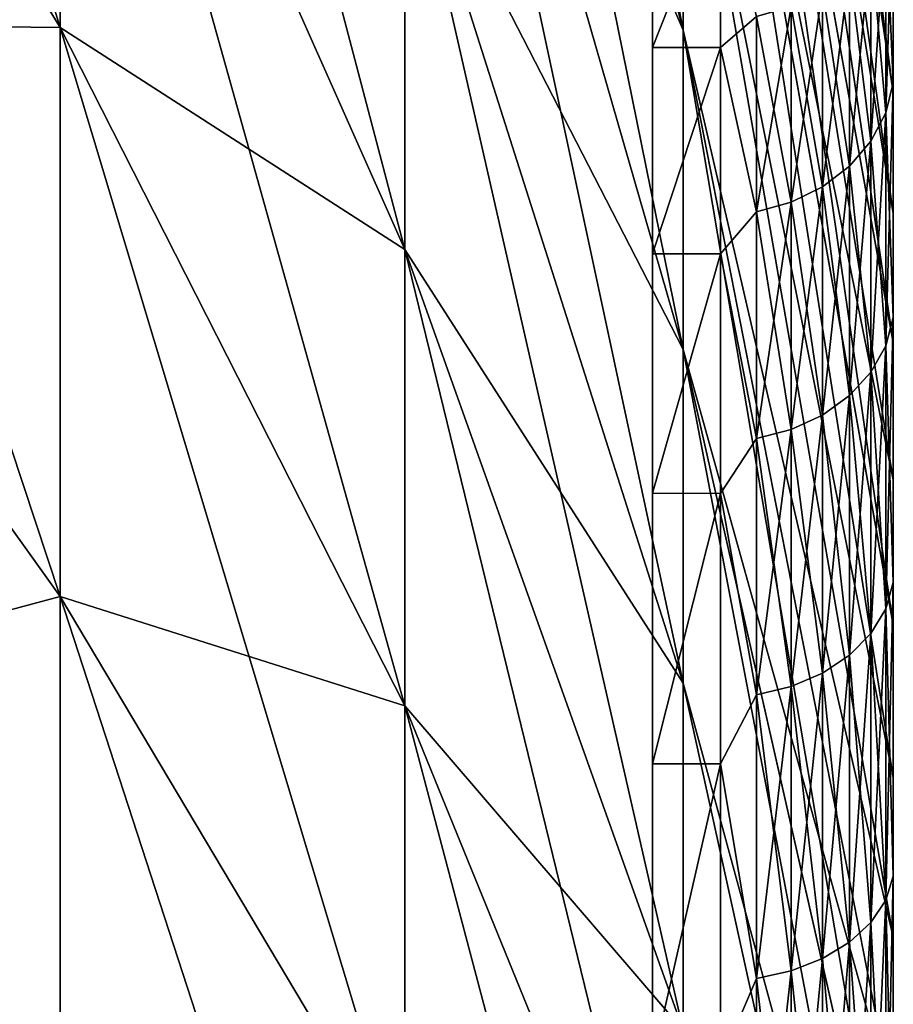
# Model space of a CAD drawing. Header units: metres. Extents: x -61 to 49, y -32 to 32.
# Tile 314 of 343: x 47.62 to 48.63, y 3.34 to 4.48. Entities that reach past the tile are written whole.
import ezdxf

# ---------------------------------------------------------------- set-up
doc = ezdxf.new("R2010")
doc.units = ezdxf.units.M
doc.layers.add('solid_K_27_40_10_000Y34', color=7, linetype='CONTINUOUS')

msp = doc.modelspace()

# ---------------------------------------------------------------- linework, layer by layer
at = {"layer": 'solid_K_27_40_10_000Y34'}
for points in [[(48.626678, 4.392107, -2.822592), (48.384747, 6.000375, -3.905811), (48.384747, 6.238293, -3.513341)], [(48.626678, 4.521437, -2.610408), (48.626678, 4.392107, -2.822592), (48.384747, 6.238293, -3.513341)], [(48.064034, 6.121174, -6.740093), (48.384747, 4.813405, -5.300094), (48.384747, 4.463937, -5.5976)], [(48.064034, 5.676759, -7.11843), (48.064034, 6.121174, -6.740093), (48.384747, 4.463937, -5.5976)], [(48.626678, 4.252827, -3.028381), (48.384747, 5.7378, -4.282232), (48.384747, 6.000375, -3.905811)], [(48.626678, 4.392107, -2.822592), (48.626678, 4.252827, -3.028381), (48.384747, 6.000375, -3.905811)], [(48.626678, 4.25279, 3.028432), (48.384747, 6.000375, 3.905811), (48.384747, 5.7378, 4.282232)], [(48.626678, 4.392071, 2.822647), (48.626678, 4.521403, 2.610468), (48.384747, 6.000375, 3.905811)], [(48.626678, 4.25279, 3.028432), (48.626678, 4.392071, 2.822647), (48.384747, 6.000375, 3.905811)], [(47.193928, 5.989767, -11.481262), (47.666889, 5.104514, -9.784398), (47.666889, 4.467138, -10.091342)], [(47.193928, 5.241854, -11.841438), (47.193928, 5.989767, -11.481262), (47.666889, 4.467138, -10.091342)], [(48.626678, 4.103914, -3.227308), (48.384747, 5.451648, -4.641056), (48.384747, 5.7378, -4.282232)], [(48.626678, 4.252827, -3.028381), (48.626678, 4.103914, -3.227308), (48.384747, 5.7378, -4.282232)], [(48.626678, 4.103876, 3.227357), (48.384747, 5.7378, 4.282232), (48.384747, 5.451648, 4.641056)], [(48.626678, 4.103876, 3.227357), (48.626678, 4.25279, 3.028432), (48.384747, 5.7378, 4.282232)], [(47.666889, 5.720915, -9.437247), (48.064034, 4.719868, -7.785916), (48.064034, 4.211325, -8.072322)], [(47.666889, 5.104514, -9.784398), (47.666889, 5.720915, -9.437247), (48.064034, 4.211325, -8.072322)], [(48.064034, 5.676759, -7.11843), (48.384747, 4.463937, -5.5976), (48.384747, 4.096126, -5.872105)], [(48.064034, 5.209016, -7.467515), (48.064034, 5.676759, -7.11843), (48.384747, 4.096126, -5.872105)], [(48.064034, 5.676759, 7.11843), (48.384747, 4.463937, 5.5976), (48.384747, 4.813405, 5.300094)], [(48.064034, 5.676759, 7.11843), (48.064034, 5.209016, 7.467515), (48.384747, 4.463937, 5.5976)], [(48.626678, 3.77856, -3.602792), (48.384747, 5.143094, -4.980808), (48.384747, 5.451648, -4.641056)], [(48.626678, 3.945706, -3.418922), (48.626678, 3.77856, -3.602792), (48.384747, 5.451648, -4.641056)], [(48.626678, 4.103914, -3.227308), (48.626678, 3.945706, -3.418922), (48.384747, 5.451648, -4.641056)], [(48.626678, 3.945664, 3.41897), (48.384747, 5.451648, 4.641056), (48.384747, 5.143094, 4.980808)], [(48.626678, 3.945664, 3.41897), (48.626678, 4.103876, 3.227357), (48.384747, 5.451648, 4.641056)], [(47.193928, 5.241854, -11.841438), (47.666889, 4.467138, -10.091342), (47.666889, 3.811405, -10.356819)], [(47.193928, 4.4724, -12.152956), (47.193928, 5.241854, -11.841438), (47.666889, 3.811405, -10.356819)], [(47.193928, 5.241854, 11.841438), (47.666889, 4.467138, 10.091342), (47.666889, 5.104514, 9.784398)], [(47.193928, 5.241854, 11.841438), (47.193928, 4.4724, 12.152956), (47.666889, 4.467138, 10.091342)], [(48.064034, 5.209016, -7.467515), (48.384747, 4.096126, -5.872105), (48.384747, 3.711483, -6.122479)], [(48.064034, 4.719868, -7.785916), (48.064034, 5.209016, -7.467515), (48.384747, 3.711483, -6.122479)], [(48.064034, 5.209016, 7.467515), (48.384747, 4.096126, 5.872105), (48.384747, 4.463937, 5.5976)], [(48.064034, 5.209016, 7.467515), (48.064034, 4.719868, 7.785916), (48.384747, 4.096126, 5.872105)], [(48.626678, 3.602854, -3.778501), (48.384747, 4.813405, -5.300094), (48.384747, 5.143094, -4.980808)], [(48.626678, 3.77856, -3.602792), (48.626678, 3.602854, -3.778501), (48.384747, 5.143094, -4.980808)], [(48.626678, 3.602805, 3.778548), (48.384747, 5.143094, 4.980808), (48.384747, 4.813405, 5.300094)], [(48.626678, 3.778514, 3.60284), (48.626678, 3.945664, 3.41897), (48.384747, 5.143094, 4.980808)], [(48.626678, 3.602805, 3.778548), (48.626678, 3.778514, 3.60284), (48.384747, 5.143094, 4.980808)], [(47.666889, 5.104514, -9.784398), (48.064034, 4.211325, -8.072322), (48.064034, 3.685477, -8.325557)], [(47.666889, 4.467138, -10.091342), (47.666889, 5.104514, -9.784398), (48.064034, 3.685477, -8.325557)], [(47.666889, 5.104514, 9.784398), (48.064034, 4.211325, 8.072322), (48.064034, 4.719868, 7.785916)], [(47.666889, 5.104514, 9.784398), (47.666889, 4.467138, 10.091342), (48.064034, 4.211325, 8.072322)], [(48.349373, 2.2672, -0.455401), (48.349373, 4.97736, -0.475276), (48.349373, 5)], [(48.349373, 2.149286, 0.000206), (48.349373, 5), (48.349373, 4.97736, 0.475276)], [(48.349373, 2.25258, -0.428446), (48.349373, 2.2672, -0.455401), (48.349373, 5)], [(48.349373, 2.238836, -0.400855), (48.349373, 2.25258, -0.428446), (48.349373, 5)], [(48.349373, 2.226043, -0.372707), (48.349373, 2.238836, -0.400855), (48.349373, 5)], [(48.349373, 2.214112, -0.343878), (48.349373, 2.226043, -0.372707), (48.349373, 5)], [(48.349373, 2.203079, -0.314439), (48.349373, 2.214112, -0.343878), (48.349373, 5)], [(48.349373, 2.193019, -0.284516), (48.349373, 2.203079, -0.314439), (48.349373, 5)], [(48.349373, 2.184003, -0.254219), (48.349373, 2.193019, -0.284516), (48.349373, 5)], [(48.349373, 2.175972, -0.223414), (48.349373, 2.184003, -0.254219), (48.349373, 5)], [(48.349373, 2.168936, -0.192153), (48.349373, 2.175972, -0.223414), (48.349373, 5)], [(48.349373, 2.162946, -0.160583), (48.349373, 2.168936, -0.192153), (48.349373, 5)], [(48.349373, 2.158054, -0.12885), (48.349373, 2.162946, -0.160583), (48.349373, 5)], [(48.349373, 2.154243, -0.096829), (48.349373, 2.158054, -0.12885), (48.349373, 5)], [(48.349373, 2.151498, -0.064528), (48.349373, 2.154243, -0.096829), (48.349373, 5)], [(48.349373, 2.149839, -0.032124), (48.349373, 2.151498, -0.064528), (48.349373, 5)], [(48.349373, 2.149286, 0.000206), (48.349373, 2.149839, -0.032124), (48.349373, 5)], [(48.349373, 3.264, -0.767598), (48.349373, 4.909645, -0.946248), (48.349373, 4.97736, -0.475276)], [(48.349373, 2.564484, -0.760296), (48.349373, 3.264, -0.767598), (48.349373, 4.97736, -0.475276)], [(48.349373, 2.541251, -0.746274), (48.349373, 2.564484, -0.760296), (48.349373, 4.97736, -0.475276)], [(48.349373, 2.51836, -0.7313), (48.349373, 2.541251, -0.746274), (48.349373, 4.97736, -0.475276)], [(48.349373, 2.495787, -0.715376), (48.349373, 2.51836, -0.7313), (48.349373, 4.97736, -0.475276)], [(48.349373, 2.473628, -0.698525), (48.349373, 2.495787, -0.715376), (48.349373, 4.97736, -0.475276)], [(48.349373, 2.451978, -0.680772), (48.349373, 2.473628, -0.698525), (48.349373, 4.97736, -0.475276)], [(48.349373, 2.430835, -0.662108), (48.349373, 2.451978, -0.680772), (48.349373, 4.97736, -0.475276)], [(48.349373, 2.410129, -0.642514), (48.349373, 2.430835, -0.662108), (48.349373, 4.97736, -0.475276)], [(48.349373, 2.389957, -0.622033), (48.349373, 2.410129, -0.642514), (48.349373, 4.97736, -0.475276)], [(48.349373, 2.370419, -0.600708), (48.349373, 2.389957, -0.622033), (48.349373, 4.97736, -0.475276)], [(48.349373, 2.351543, -0.578547), (48.349373, 2.370419, -0.600708), (48.349373, 4.97736, -0.475276)], [(48.349373, 2.333238, -0.555504), (48.349373, 2.351543, -0.578547), (48.349373, 4.97736, -0.475276)], [(48.349373, 2.315589, -0.531633), (48.349373, 2.333238, -0.555504), (48.349373, 4.97736, -0.475276)], [(48.349373, 2.298691, -0.506994), (48.349373, 2.315589, -0.531633), (48.349373, 4.97736, -0.475276)], [(48.349373, 2.282596, -0.481613), (48.349373, 2.298691, -0.506994), (48.349373, 4.97736, -0.475276)], [(48.349373, 2.2672, -0.455401), (48.349373, 2.282596, -0.481613), (48.349373, 4.97736, -0.475276)], [(48.349373, 2.282742, 0.481855), (48.349373, 4.97736, 0.475276), (48.349373, 4.909645, 0.946248)], [(48.349373, 2.14985, 0.032522), (48.349373, 2.149286, 0.000206), (48.349373, 4.97736, 0.475276)], [(48.349373, 2.151519, 0.064895), (48.349373, 2.14985, 0.032522), (48.349373, 4.97736, 0.475276)], [(48.349373, 2.154274, 0.097161), (48.349373, 2.151519, 0.064895), (48.349373, 4.97736, 0.475276)], [(48.349373, 2.158096, 0.129155), (48.349373, 2.154274, 0.097161), (48.349373, 4.97736, 0.475276)], [(48.349373, 2.162997, 0.160876), (48.349373, 2.158096, 0.129155), (48.349373, 4.97736, 0.475276)], [(48.349373, 2.168995, 0.19244), (48.349373, 2.162997, 0.160876), (48.349373, 4.97736, 0.475276)], [(48.349373, 2.176041, 0.2237), (48.349373, 2.168995, 0.19244), (48.349373, 4.97736, 0.475276)], [(48.349373, 2.184083, 0.254508), (48.349373, 2.176041, 0.2237), (48.349373, 4.97736, 0.475276)], [(48.349373, 2.193116, 0.284817), (48.349373, 2.184083, 0.254508), (48.349373, 4.97736, 0.475276)], [(48.349373, 2.203197, 0.314763), (48.349373, 2.193116, 0.284817), (48.349373, 4.97736, 0.475276)], [(48.349373, 2.214253, 0.344225), (48.349373, 2.203197, 0.314763), (48.349373, 4.97736, 0.475276)], [(48.349373, 2.226202, 0.373067), (48.349373, 2.214253, 0.344225), (48.349373, 4.97736, 0.475276)], [(48.349373, 2.239, 0.401206), (48.349373, 2.226202, 0.373067), (48.349373, 4.97736, 0.475276)], [(48.349373, 2.252741, 0.428765), (48.349373, 2.239, 0.401206), (48.349373, 4.97736, 0.475276)], [(48.349373, 2.267353, 0.45568), (48.349373, 2.252741, 0.428765), (48.349373, 4.97736, 0.475276)], [(48.349373, 2.282742, 0.481855), (48.349373, 2.267353, 0.45568), (48.349373, 4.97736, 0.475276)], [(48.349373, 3.264, -1.457779), (48.349373, 4.797468, -1.408652), (48.349373, 4.909645, -0.946248)], [(48.349373, 3.264, -0.767598), (48.349373, 3.264, -1.457779), (48.349373, 4.909645, -0.946248)], [(48.349373, 3.264, 0.767598), (48.349373, 4.909645, 0.946248), (48.349373, 4.797468, 1.408652)], [(48.349373, 2.431055, 0.662307), (48.349373, 4.909645, 0.946248), (48.349373, 3.264, 0.767598)], [(48.349373, 2.298837, 0.507215), (48.349373, 2.282742, 0.481855), (48.349373, 4.909645, 0.946248)], [(48.349373, 2.315741, 0.531844), (48.349373, 2.298837, 0.507215), (48.349373, 4.909645, 0.946248)], [(48.349373, 2.333399, 0.555712), (48.349373, 2.315741, 0.531844), (48.349373, 4.909645, 0.946248)], [(48.349373, 2.351714, 0.578754), (48.349373, 2.333399, 0.555712), (48.349373, 4.909645, 0.946248)], [(48.349373, 2.370599, 0.600912), (48.349373, 2.351714, 0.578754), (48.349373, 4.909645, 0.946248)], [(48.349373, 2.390152, 0.622236), (48.349373, 2.370599, 0.600912), (48.349373, 4.909645, 0.946248)], [(48.349373, 2.410338, 0.642716), (48.349373, 2.390152, 0.622236), (48.349373, 4.909645, 0.946248)], [(48.349373, 2.431055, 0.662307), (48.349373, 2.410338, 0.642716), (48.349373, 4.909645, 0.946248)], [(48.626678, 3.418985, -3.945652), (48.384747, 4.463937, -5.5976), (48.384747, 4.813405, -5.300094)], [(48.626678, 3.602854, -3.778501), (48.626678, 3.418985, -3.945652), (48.384747, 4.813405, -5.300094)], [(48.626678, 3.418933, 3.945697), (48.384747, 4.813405, 5.300094), (48.384747, 4.463937, 5.5976)], [(48.626678, 3.418933, 3.945697), (48.626678, 3.602805, 3.778548), (48.384747, 4.813405, 5.300094)], [(48.349373, 2.968728, -1.499182), (48.349373, 4.641845, -1.8583), (48.349373, 4.797468, -1.408652)], [(48.349373, 3.028332, -1.495902), (48.349373, 2.968728, -1.499182), (48.349373, 4.797468, -1.408652)], [(48.349373, 3.087662, -1.490122), (48.349373, 3.028332, -1.495902), (48.349373, 4.797468, -1.408652)], [(48.349373, 3.146681, -1.481843), (48.349373, 3.087662, -1.490122), (48.349373, 4.797468, -1.408652)], [(48.349373, 3.20546, -1.471062), (48.349373, 3.146681, -1.481843), (48.349373, 4.797468, -1.408652)], [(48.349373, 3.264, -1.457779), (48.349373, 3.20546, -1.471062), (48.349373, 4.797468, -1.408652)], [(48.349373, 3.264, 1.457779), (48.349373, 4.797468, 1.408652), (48.349373, 4.641845, 1.8583)], [(48.349373, 3.264, 1.457779), (48.349373, 3.264, 0.767598), (48.349373, 4.797468, 1.408652)], [(48.064034, 4.719868, -7.785916), (48.384747, 3.711483, -6.122479), (48.384747, 3.311589, -6.347696)], [(48.064034, 4.211325, -8.072322), (48.064034, 4.719868, -7.785916), (48.384747, 3.311589, -6.347696)], [(48.064034, 4.719868, 7.785916), (48.384747, 3.711483, 6.122479), (48.384747, 4.096126, 5.872105)], [(48.064034, 4.719868, 7.785916), (48.064034, 4.211325, 8.072322), (48.384747, 3.711483, 6.122479)], [(48.349373, 4.641845, -1.8583), (48.349373, -4.641845, -1.8583), (48.349373, -4.444184, -2.29112)], [(48.349373, 2.968728, -1.499182), (48.349373, -4.641845, -1.8583), (48.349373, 4.641845, -1.8583)], [(48.349373, 4.641845, -1.8583), (48.349373, -4.444184, -2.29112), (48.349373, 4.444184, -2.29112)], [(48.427769, 4.641842, -1.858307), (48.349373, 4.641845, -1.8583), (48.349373, 4.444184, -2.29112)], [(48.349373, -4.641845, 1.8583), (48.349373, 4.641845, 1.8583), (48.349373, 4.444184, 2.29112)], [(48.427769, 4.641824, 1.858351), (48.349373, 4.444184, 2.29112), (48.349373, 4.641845, 1.8583)], [(48.349373, -3.514, 1.5), (48.349373, 4.641845, 1.8583), (48.349373, -4.641845, 1.8583)], [(48.349373, -2.828286, 1.5), (48.349373, 4.641845, 1.8583), (48.349373, -3.514, 1.5)], [(48.349373, -2.366823, 1.5), (48.349373, -1.628286, 1.5), (48.349373, 4.641845, 1.8583)], [(48.349373, -1.623286, 1.5), (48.349373, 4.641845, 1.8583), (48.349373, -1.628286, 1.5)], [(48.349373, -2.828286, 1.5), (48.349373, -2.366823, 1.5), (48.349373, 4.641845, 1.8583)], [(48.349373, 0.954111, 1.5), (48.349373, 1.659098, 1.5), (48.349373, 4.641845, 1.8583)], [(48.349373, 2.9091, 1.499953), (48.349373, 4.641845, 1.8583), (48.349373, 1.659098, 1.5)], [(48.349373, 0.342857, 1.5), (48.349373, 0.954111, 1.5), (48.349373, 4.641845, 1.8583)], [(48.349373, -0.342857, 1.5), (48.349373, 0.342857, 1.5), (48.349373, 4.641845, 1.8583)], [(48.349373, -0.954111, 1.5), (48.349373, -0.342857, 1.5), (48.349373, 4.641845, 1.8583)], [(48.349373, -1.623286, 1.5), (48.349373, -0.954111, 1.5), (48.349373, 4.641845, 1.8583)], [(48.349373, 3.20546, 1.471062), (48.349373, 3.264, 1.457779), (48.349373, 4.641845, 1.8583)], [(48.349373, 3.146681, 1.481842), (48.349373, 3.20546, 1.471062), (48.349373, 4.641845, 1.8583)], [(48.349373, 3.087663, 1.490122), (48.349373, 3.146681, 1.481842), (48.349373, 4.641845, 1.8583)], [(48.349373, 3.028332, 1.495902), (48.349373, 3.087663, 1.490122), (48.349373, 4.641845, 1.8583)], [(48.349373, 2.968728, 1.499183), (48.349373, 3.028332, 1.495902), (48.349373, 4.641845, 1.8583)], [(48.349373, 2.9091, 1.499953), (48.349373, 2.968728, 1.499183), (48.349373, 4.641845, 1.8583)], [(48.427769, 4.44418, -2.291127), (48.427769, 4.641842, -1.858307), (48.349373, 4.444184, -2.29112)], [(48.427769, 4.641824, 1.858351), (48.427769, 4.444158, 2.291171), (48.349373, 4.444184, 2.29112)], [(48.469105, 4.479681, -2.230616), (48.427769, 4.641842, -1.858307), (48.427769, 4.44418, -2.291127)], [(48.469105, 4.479681, 2.230616), (48.427769, 4.444158, 2.291171), (48.427769, 4.641824, 1.858351)], [(48.626671, 4.403338, -2.726432), (48.626678, 4.521437, -2.610408), (48.626678, 4.640526, -2.392309)], [(48.626671, 4.636118, -2.308512), (48.626671, 4.403338, -2.726432), (48.626678, 4.640526, -2.392309)], [(48.617962, 4.599475, 2.290267), (48.626671, 4.636118, 2.308512), (48.626671, 4.403338, 2.726432)], [(48.617962, 4.368536, -2.704883), (48.626671, 4.403338, -2.726432), (48.626671, 4.636118, -2.308512)], [(48.617962, 4.599475, -2.290267), (48.617962, 4.368536, -2.704883), (48.626671, 4.636118, -2.308512)], [(48.626671, 4.403338, 2.726432), (48.626671, 4.636118, 2.308512), (48.626678, 4.521403, 2.610468)], [(48.600925, 4.565257, 2.273228), (48.617962, 4.599475, 2.290267), (48.617962, 4.368536, 2.704883)], [(48.600925, 4.336035, -2.684759), (48.617962, 4.368536, -2.704883), (48.617962, 4.599475, -2.290267)], [(48.600925, 4.565257, -2.273228), (48.600925, 4.336035, -2.684759), (48.617962, 4.599475, -2.290267)], [(48.617962, 4.368536, 2.704883), (48.617962, 4.599475, 2.290267), (48.626671, 4.403338, 2.726432)], [(48.576309, 4.534962, 2.258143), (48.600925, 4.565257, 2.273228), (48.600925, 4.336035, 2.684759)], [(48.576309, 4.307261, -2.666943), (48.600925, 4.336035, -2.684759), (48.600925, 4.565257, -2.273228)], [(48.576309, 4.534962, -2.258143), (48.576309, 4.307261, -2.666943), (48.600925, 4.565257, -2.273228)], [(48.600925, 4.336035, 2.684759), (48.600925, 4.565257, 2.273228), (48.617962, 4.368536, 2.704883)], [(48.545185, 4.509916, 2.245672), (48.576309, 4.534962, 2.258143), (48.576309, 4.307261, 2.666943)], [(48.545185, 4.283473, -2.652214), (48.576309, 4.307261, -2.666943), (48.576309, 4.534962, -2.258143)], [(48.545185, 4.509916, -2.245672), (48.545185, 4.283473, -2.652214), (48.576309, 4.534962, -2.258143)], [(48.576309, 4.307261, 2.666943), (48.576309, 4.534962, 2.258143), (48.600925, 4.336035, 2.684759)], [(48.626671, 4.403338, -2.726432), (48.626678, 4.392107, -2.822592), (48.626678, 4.521437, -2.610408)], [(48.626671, 4.403338, 2.726432), (48.626678, 4.521403, 2.610468), (48.626678, 4.392071, 2.822647)], [(48.508923, 4.491217, 2.23636), (48.545185, 4.509916, 2.245672), (48.545185, 4.283473, 2.652214)], [(48.508923, 4.265712, -2.641217), (48.545185, 4.283473, -2.652214), (48.545185, 4.509916, -2.245672)], [(48.508923, 4.491217, -2.23636), (48.508923, 4.265712, -2.641217), (48.545185, 4.509916, -2.245672)], [(48.545185, 4.283473, 2.652214), (48.545185, 4.509916, 2.245672), (48.576309, 4.307261, 2.666943)], [(48.469105, 4.479681, 2.230616), (48.508923, 4.491217, 2.23636), (48.508923, 4.265712, 2.641217)], [(48.469105, 4.254757, -2.634434), (48.508923, 4.265712, -2.641217), (48.508923, 4.491217, -2.23636)], [(48.469105, 4.479681, -2.230616), (48.469105, 4.254757, -2.634434), (48.508923, 4.491217, -2.23636)], [(48.508923, 4.265712, 2.641217), (48.508923, 4.491217, 2.23636), (48.545185, 4.283473, 2.652214)], [(47.193928, 4.4724, -12.152956), (47.666889, 3.811405, -10.356819), (47.666889, 3.14001, -10.579737)], [(47.193928, 3.684568, -12.414534), (47.193928, 4.4724, -12.152956), (47.666889, 3.14001, -10.579737)], [(47.193928, 4.4724, 12.152956), (47.666889, 3.811405, 10.356819), (47.666889, 4.467138, 10.091342)], [(47.193928, 4.4724, 12.152956), (47.193928, 3.684568, 12.414534), (47.666889, 3.811405, 10.356819)], [(48.469105, 4.479681, -2.230616), (48.427769, 4.44418, -2.291127), (48.469105, 4.254757, -2.634434)], [(48.469105, 4.254757, 2.634434), (48.427769, 4.444158, 2.291171), (48.469105, 4.479681, 2.230616)], [(48.469105, 4.254757, 2.634434), (48.469105, 4.479681, 2.230616), (48.508923, 4.265712, 2.641217)], [(47.666889, 4.467138, -10.091342), (48.064034, 3.685477, -8.325557), (48.064034, 3.144485, -8.54458)], [(47.666889, 3.811405, -10.356819), (47.666889, 4.467138, -10.091342), (48.064034, 3.144485, -8.54458)], [(47.666889, 4.467138, 10.091342), (48.064034, 3.685477, 8.325557), (48.064034, 4.211325, 8.072322)], [(47.666889, 4.467138, 10.091342), (47.666889, 3.811405, 10.356819), (48.064034, 3.685477, 8.325557)], [(48.626678, 3.028442, -4.252783), (48.384747, 4.096126, -5.872105), (48.384747, 4.463937, -5.5976)], [(48.626678, 3.22737, -4.103865), (48.626678, 3.028442, -4.252783), (48.384747, 4.463937, -5.5976)], [(48.626678, 3.418985, -3.945652), (48.626678, 3.22737, -4.103865), (48.384747, 4.463937, -5.5976)], [(48.626678, 3.227315, 4.103908), (48.384747, 4.463937, 5.5976), (48.384747, 4.096126, 5.872105)], [(48.626678, 3.227315, 4.103908), (48.626678, 3.418933, 3.945697), (48.384747, 4.463937, 5.5976)], [(48.349373, 4.444184, -2.29112), (48.349373, -4.444184, -2.29112), (48.349373, -4.206276, -2.703191)], [(48.349373, 4.444184, -2.29112), (48.349373, -4.206276, -2.703191), (48.349373, 4.206276, -2.703191)], [(48.427769, 4.44418, -2.291127), (48.349373, 4.444184, -2.29112), (48.349373, 4.206276, -2.703191)], [(48.349373, -4.444184, 2.29112), (48.349373, 4.444184, 2.29112), (48.349373, 4.206276, 2.703191)], [(48.427769, 4.444158, 2.291171), (48.349373, 4.206276, 2.703191), (48.349373, 4.444184, 2.29112)], [(48.349373, -4.641845, 1.8583), (48.349373, 4.444184, 2.29112), (48.349373, -4.444184, 2.29112)], [(48.427769, 4.206271, -2.703198), (48.427769, 4.44418, -2.291127), (48.349373, 4.206276, -2.703191)], [(48.427769, 4.444158, 2.291171), (48.427769, 4.206247, 2.703236), (48.349373, 4.206276, 2.703191)], [(48.469105, 4.254757, -2.634434), (48.427769, 4.44418, -2.291127), (48.427769, 4.206271, -2.703198)], [(48.469105, 4.254757, 2.634434), (48.427769, 4.206247, 2.703236), (48.427769, 4.444158, 2.291171)], [(48.617962, 4.368536, 2.704883), (48.626671, 4.403338, 2.726432), (48.626671, 4.132991, 3.12109)], [(48.617962, 4.100325, -3.096422), (48.626671, 4.132991, -3.12109), (48.626671, 4.403338, -2.726432)], [(48.617962, 4.368536, -2.704883), (48.617962, 4.100325, -3.096422), (48.626671, 4.403338, -2.726432)], [(48.626671, 4.403338, -2.726432), (48.626671, 4.132991, -3.12109), (48.626678, 4.392107, -2.822592)], [(48.626671, 4.403338, 2.726432), (48.626678, 4.392071, 2.822647), (48.626678, 4.25279, 3.028432)], [(48.626671, 4.132991, 3.12109), (48.626671, 4.403338, 2.726432), (48.626678, 4.25279, 3.028432)], [(48.626671, 4.132991, -3.12109), (48.626678, 4.252827, -3.028381), (48.626678, 4.392107, -2.822592)], [(48.600925, 4.336035, 2.684759), (48.617962, 4.368536, 2.704883), (48.617962, 4.100325, 3.096422)], [(48.600925, 4.06982, -3.073386), (48.617962, 4.100325, -3.096422), (48.617962, 4.368536, -2.704883)], [(48.600925, 4.336035, -2.684759), (48.600925, 4.06982, -3.073386), (48.617962, 4.368536, -2.704883)], [(48.617962, 4.100325, 3.096422), (48.617962, 4.368536, 2.704883), (48.626671, 4.132991, 3.12109)], [(48.576309, 4.307261, 2.666943), (48.600925, 4.336035, 2.684759), (48.600925, 4.06982, 3.073386)], [(48.576309, 4.042813, -3.052991), (48.600925, 4.06982, -3.073386), (48.600925, 4.336035, -2.684759)], [(48.576309, 4.307261, -2.666943), (48.576309, 4.042813, -3.052991), (48.600925, 4.336035, -2.684759)], [(48.600925, 4.06982, 3.073386), (48.600925, 4.336035, 2.684759), (48.617962, 4.100325, 3.096422)], [(48.545185, 4.283473, 2.652214), (48.576309, 4.307261, 2.666943), (48.576309, 4.042813, 3.052991)], [(48.545185, 4.020485, -3.036129), (48.576309, 4.042813, -3.052991), (48.576309, 4.307261, -2.666943)], [(48.545185, 4.283473, -2.652214), (48.545185, 4.020485, -3.036129), (48.576309, 4.307261, -2.666943)], [(48.576309, 4.042813, 3.052991), (48.576309, 4.307261, 2.666943), (48.600925, 4.06982, 3.073386)], [(48.508923, 4.265712, 2.641217), (48.545185, 4.283473, 2.652214), (48.545185, 4.020485, 3.036129)], [(48.508923, 4.003815, -3.023541), (48.545185, 4.020485, -3.036129), (48.545185, 4.283473, -2.652214)], [(48.508923, 4.265712, -2.641217), (48.508923, 4.003815, -3.023541), (48.545185, 4.283473, -2.652214)], [(48.545185, 4.020485, 3.036129), (48.545185, 4.283473, 2.652214), (48.576309, 4.042813, 3.052991)], [(48.469105, 4.254757, -2.634434), (48.427769, 4.206271, -2.703198), (48.469105, 3.993532, -3.015775)], [(48.469105, 3.993532, 3.015775), (48.427769, 4.206247, 2.703236), (48.469105, 4.254757, 2.634434)], [(48.469105, 4.254757, 2.634434), (48.508923, 4.265712, 2.641217), (48.508923, 4.003815, 3.023541)], [(48.469105, 3.993532, -3.015775), (48.508923, 4.003815, -3.023541), (48.508923, 4.265712, -2.641217)], [(48.469105, 4.254757, -2.634434), (48.469105, 3.993532, -3.015775), (48.508923, 4.265712, -2.641217)], [(48.469105, 3.993532, 3.015775), (48.469105, 4.254757, 2.634434), (48.508923, 4.003815, 3.023541)], [(48.508923, 4.003815, 3.023541), (48.508923, 4.265712, 2.641217), (48.545185, 4.020485, 3.036129)], [(48.626671, 4.132991, -3.12109), (48.626678, 4.103914, -3.227308), (48.626678, 4.252827, -3.028381)], [(48.626671, 4.132991, 3.12109), (48.626678, 4.25279, 3.028432), (48.626678, 4.103876, 3.227357)], [(48.064034, 4.211325, -8.072322), (48.384747, 3.311589, -6.347696), (48.384747, 2.898087, -6.546828)], [(48.064034, 3.685477, -8.325557), (48.064034, 4.211325, -8.072322), (48.384747, 2.898087, -6.546828)], [(48.064034, 4.211325, 8.072322), (48.384747, 3.311589, 6.347696), (48.384747, 3.711483, 6.122479)], [(48.064034, 4.211325, 8.072322), (48.064034, 3.685477, 8.325557), (48.384747, 3.311589, 6.347696)], [(48.349373, 4.206276, -2.703191), (48.349373, -4.206276, -2.703191), (48.349373, -3.930275, -3.090783)], [(48.349373, 4.206276, -2.703191), (48.349373, -3.930275, -3.090783), (48.349373, 3.930275, -3.090783)], [(48.427769, 4.206271, -2.703198), (48.349373, 4.206276, -2.703191), (48.349373, 3.930275, -3.090783)], [(48.349373, -4.206276, 2.703191), (48.349373, 4.206276, 2.703191), (48.349373, 3.930275, 3.090783)], [(48.427769, 4.206247, 2.703236), (48.349373, 3.930275, 3.090783), (48.349373, 4.206276, 2.703191)], [(48.349373, -4.444184, 2.29112), (48.349373, 4.206276, 2.703191), (48.349373, -4.206276, 2.703191)], [(48.427769, 3.930271, -3.090788), (48.427769, 4.206271, -2.703198), (48.349373, 3.930275, -3.090783)], [(48.427769, 4.206247, 2.703236), (48.427769, 3.930245, 3.090821), (48.349373, 3.930275, 3.090783)], [(48.469105, 3.993532, -3.015775), (48.427769, 4.206271, -2.703198), (48.427769, 3.930271, -3.090788)], [(48.469105, 3.993532, 3.015775), (48.427769, 3.930245, 3.090821), (48.427769, 4.206247, 2.703236)], [(48.617962, 4.100325, 3.096422), (48.626671, 4.132991, 3.12109), (48.626671, 3.827383, 3.48912)], [(48.617962, 3.797132, -3.461543), (48.626671, 3.827383, -3.48912), (48.626671, 4.132991, -3.12109)], [(48.617962, 4.100325, -3.096422), (48.617962, 3.797132, -3.461543), (48.626671, 4.132991, -3.12109)], [(48.626671, 4.132991, -3.12109), (48.626671, 3.827383, -3.48912), (48.626678, 4.103914, -3.227308)], [(48.626671, 4.132991, 3.12109), (48.626678, 4.103876, 3.227357), (48.626678, 3.945664, 3.41897)], [(48.626671, 3.827383, 3.48912), (48.626671, 4.132991, 3.12109), (48.626678, 3.945664, 3.41897)], [(48.626678, 2.822654, -4.392066), (48.384747, 3.711483, -6.122479), (48.384747, 4.096126, -5.872105)], [(48.626678, 3.028442, -4.252783), (48.626678, 2.822654, -4.392066), (48.384747, 4.096126, -5.872105)], [(48.626678, 2.822598, 4.392103), (48.384747, 4.096126, 5.872105), (48.384747, 3.711483, 6.122479)], [(48.626678, 3.028387, 4.252822), (48.626678, 3.227315, 4.103908), (48.384747, 4.096126, 5.872105)], [(48.626678, 2.822598, 4.392103), (48.626678, 3.028387, 4.252822), (48.384747, 4.096126, 5.872105)], [(48.600925, 4.06982, 3.073386), (48.617962, 4.100325, 3.096422), (48.617962, 3.797132, 3.461543)], [(48.600925, 3.768883, -3.435791), (48.617962, 3.797132, -3.461543), (48.617962, 4.100325, -3.096422)], [(48.600925, 4.06982, -3.073386), (48.600925, 3.768883, -3.435791), (48.617962, 4.100325, -3.096422)], [(48.617962, 3.797132, 3.461543), (48.617962, 4.100325, 3.096422), (48.626671, 3.827383, 3.48912)], [(48.626671, 3.827383, -3.48912), (48.626678, 3.945706, -3.418922), (48.626678, 4.103914, -3.227308)], [(48.576309, 4.042813, 3.052991), (48.600925, 4.06982, 3.073386), (48.600925, 3.768883, 3.435791)], [(48.576309, 3.743873, -3.412991), (48.600925, 3.768883, -3.435791), (48.600925, 4.06982, -3.073386)], [(48.576309, 4.042813, -3.052991), (48.576309, 3.743873, -3.412991), (48.600925, 4.06982, -3.073386)], [(48.600925, 3.768883, 3.435791), (48.600925, 4.06982, 3.073386), (48.617962, 3.797132, 3.461543)], [(48.545185, 4.020485, 3.036129), (48.576309, 4.042813, 3.052991), (48.576309, 3.743873, 3.412991)], [(48.545185, 3.723196, -3.394141), (48.576309, 3.743873, -3.412991), (48.576309, 4.042813, -3.052991)], [(48.545185, 4.020485, -3.036129), (48.545185, 3.723196, -3.394141), (48.576309, 4.042813, -3.052991)], [(48.576309, 3.743873, 3.412991), (48.576309, 4.042813, 3.052991), (48.600925, 3.768883, 3.435791)], [(48.508923, 4.003815, 3.023541), (48.545185, 4.020485, 3.036129), (48.545185, 3.723196, 3.394141)], [(48.508923, 3.707758, -3.380068), (48.545185, 3.723196, -3.394141), (48.545185, 4.020485, -3.036129)], [(48.508923, 4.003815, -3.023541), (48.508923, 3.707758, -3.380068), (48.545185, 4.020485, -3.036129)], [(48.545185, 3.723196, 3.394141), (48.545185, 4.020485, 3.036129), (48.576309, 3.743873, 3.412991)], [(48.469105, 3.993532, 3.015775), (48.508923, 4.003815, 3.023541), (48.508923, 3.707758, 3.380068)], [(48.469105, 3.698236, -3.371387), (48.508923, 3.707758, -3.380068), (48.508923, 4.003815, -3.023541)], [(48.469105, 3.993532, -3.015775), (48.469105, 3.698236, -3.371387), (48.508923, 4.003815, -3.023541)], [(48.508923, 3.707758, 3.380068), (48.508923, 4.003815, 3.023541), (48.545185, 3.723196, 3.394141)], [(48.469105, 3.993532, -3.015775), (48.427769, 3.930271, -3.090788), (48.469105, 3.698236, -3.371387)], [(48.469105, 3.698236, 3.371387), (48.427769, 3.930245, 3.090821), (48.469105, 3.993532, 3.015775)], [(48.469105, 3.698236, 3.371387), (48.469105, 3.993532, 3.015775), (48.508923, 3.707758, 3.380068)], [(48.626671, 3.827383, -3.48912), (48.626678, 3.77856, -3.602792), (48.626678, 3.945706, -3.418922)], [(48.626671, 3.827383, 3.48912), (48.626678, 3.945664, 3.41897), (48.626678, 3.778514, 3.60284)], [(48.349373, 3.930275, -3.090783), (48.349373, -3.930275, -3.090783), (48.349373, -3.618681, -3.450384)], [(48.349373, 3.930275, -3.090783), (48.349373, -3.618681, -3.450384), (48.349373, 3.618681, -3.450384)], [(48.427769, 3.930271, -3.090788), (48.349373, 3.930275, -3.090783), (48.349373, 3.618681, -3.450384)], [(48.349373, -3.930275, 3.090783), (48.349373, 3.930275, 3.090783), (48.349373, 3.618681, 3.450384)], [(48.427769, 3.930245, 3.090821), (48.349373, 3.618681, 3.450384), (48.349373, 3.930275, 3.090783)], [(48.349373, -4.206276, 2.703191), (48.349373, 3.930275, 3.090783), (48.349373, -3.930275, 3.090783)], [(48.427769, 3.618678, -3.450387), (48.427769, 3.930271, -3.090788), (48.349373, 3.618681, -3.450384)], [(48.427769, 3.930245, 3.090821), (48.427769, 3.618648, 3.450418), (48.349373, 3.618681, 3.450384)], [(48.469105, 3.698236, -3.371387), (48.427769, 3.930271, -3.090788), (48.427769, 3.618678, -3.450387)], [(48.469105, 3.698236, 3.371387), (48.427769, 3.618648, 3.450418), (48.427769, 3.930245, 3.090821)], [(48.617962, 3.797132, 3.461543), (48.626671, 3.827383, 3.48912), (48.626671, 3.48912, 3.827383)], [(48.617962, 3.461543, -3.797132), (48.626671, 3.48912, -3.827383), (48.626671, 3.827383, -3.48912)], [(48.617962, 3.797132, -3.461543), (48.617962, 3.461543, -3.797132), (48.626671, 3.827383, -3.48912)], [(48.626671, 3.827383, -3.48912), (48.626671, 3.48912, -3.827383), (48.626678, 3.77856, -3.602792)], [(48.626671, 3.827383, 3.48912), (48.626678, 3.778514, 3.60284), (48.626678, 3.602805, 3.778548)], [(48.626671, 3.48912, 3.827383), (48.626671, 3.827383, 3.48912), (48.626678, 3.602805, 3.778548)], [(47.193928, 3.684568, 12.414534), (47.666889, 3.14001, 10.579737), (47.666889, 3.811405, 10.356819)], [(47.666889, 3.811405, -10.356819), (48.064034, 3.144485, -8.54458), (48.064034, 2.590571, -8.728493)], [(47.666889, 3.14001, -10.579737), (47.666889, 3.811405, -10.356819), (48.064034, 2.590571, -8.728493)], [(47.666889, 3.811405, 10.356819), (48.064034, 3.144485, 8.54458), (48.064034, 3.685477, 8.325557)], [(47.666889, 3.811405, 10.356819), (47.666889, 3.14001, 10.579737), (48.064034, 3.144485, 8.54458)], [(48.600925, 3.768883, 3.435791), (48.617962, 3.797132, 3.461543), (48.617962, 3.461543, 3.797132)], [(48.600925, 3.435791, -3.768883), (48.617962, 3.461543, -3.797132), (48.617962, 3.797132, -3.461543)], [(48.600925, 3.768883, -3.435791), (48.600925, 3.435791, -3.768883), (48.617962, 3.797132, -3.461543)], [(48.617962, 3.461543, 3.797132), (48.617962, 3.797132, 3.461543), (48.626671, 3.48912, 3.827383)], [(48.626671, 3.48912, -3.827383), (48.626678, 3.602854, -3.778501), (48.626678, 3.77856, -3.602792)], [(48.576309, 3.743873, 3.412991), (48.600925, 3.768883, 3.435791), (48.600925, 3.435791, 3.768883)], [(48.576309, 3.412991, -3.743873), (48.600925, 3.435791, -3.768883), (48.600925, 3.768883, -3.435791)], [(48.576309, 3.743873, -3.412991), (48.576309, 3.412991, -3.743873), (48.600925, 3.768883, -3.435791)], [(48.600925, 3.435791, 3.768883), (48.600925, 3.768883, 3.435791), (48.617962, 3.461543, 3.797132)], [(48.545185, 3.723196, 3.394141), (48.576309, 3.743873, 3.412991), (48.576309, 3.412991, 3.743873)], [(48.545185, 3.394141, -3.723196), (48.576309, 3.412991, -3.743873), (48.576309, 3.743873, -3.412991)], [(48.545185, 3.723196, -3.394141), (48.545185, 3.394141, -3.723196), (48.576309, 3.743873, -3.412991)], [(48.576309, 3.412991, 3.743873), (48.576309, 3.743873, 3.412991), (48.600925, 3.435791, 3.768883)], [(48.508923, 3.707758, 3.380068), (48.545185, 3.723196, 3.394141), (48.545185, 3.394141, 3.723196)], [(48.508923, 3.380068, -3.707758), (48.545185, 3.394141, -3.723196), (48.545185, 3.723196, -3.394141)], [(48.508923, 3.707758, -3.380068), (48.508923, 3.380068, -3.707758), (48.545185, 3.723196, -3.394141)], [(48.545185, 3.394141, 3.723196), (48.545185, 3.723196, 3.394141), (48.576309, 3.412991, 3.743873)], [(48.626678, 2.610473, -4.5214), (48.384747, 3.311589, -6.347696), (48.384747, 3.711483, -6.122479)], [(48.626678, 2.822654, -4.392066), (48.626678, 2.610473, -4.5214), (48.384747, 3.711483, -6.122479)], [(48.626678, 2.610415, 4.521433), (48.384747, 3.711483, 6.122479), (48.384747, 3.311589, 6.347696)], [(48.626678, 2.610415, 4.521433), (48.626678, 2.822598, 4.392103), (48.384747, 3.711483, 6.122479)], [(48.469105, 3.698236, 3.371387), (48.508923, 3.707758, 3.380068), (48.508923, 3.380068, 3.707758)], [(48.469105, 3.371387, -3.698236), (48.508923, 3.380068, -3.707758), (48.508923, 3.707758, -3.380068)], [(48.469105, 3.698236, -3.371387), (48.469105, 3.371387, -3.698236), (48.508923, 3.707758, -3.380068)], [(48.508923, 3.380068, 3.707758), (48.508923, 3.707758, 3.380068), (48.545185, 3.394141, 3.723196)], [(48.469105, 3.698236, -3.371387), (48.427769, 3.618678, -3.450387), (48.469105, 3.371387, -3.698236)], [(48.469105, 3.371387, 3.698236), (48.427769, 3.618648, 3.450418), (48.469105, 3.698236, 3.371387)], [(48.469105, 3.371387, 3.698236), (48.469105, 3.698236, 3.371387), (48.508923, 3.380068, 3.707758)], [(47.193928, 3.684568, -12.414534), (47.666889, 3.14001, -10.579737), (47.666889, 2.455713, -10.759181)], [(47.193928, 2.881596, -12.625098), (47.193928, 3.684568, -12.414534), (47.666889, 2.455713, -10.759181)], [(47.193928, 3.684568, 12.414534), (47.193928, 2.881596, 12.625098), (47.666889, 3.14001, 10.579737)], [(48.064034, 3.685477, -8.325557), (48.384747, 2.898087, -6.546828), (48.384747, 2.472675, -6.719058)], [(48.064034, 3.144485, -8.54458), (48.064034, 3.685477, -8.325557), (48.384747, 2.472675, -6.719058)], [(48.064034, 3.685477, 8.325557), (48.384747, 2.898087, 6.546828), (48.384747, 3.311589, 6.347696)], [(48.064034, 3.685477, 8.325557), (48.064034, 3.144485, 8.54458), (48.384747, 2.898087, 6.546828)], [(48.349373, 3.618681, -3.450384), (48.349373, -3.618681, -3.450384), (48.349373, -3.274315, -3.778738)], [(48.349373, 3.618681, -3.450384), (48.349373, -3.274315, -3.778738), (48.349373, 3.274315, -3.778738)], [(48.427769, 3.618678, -3.450387), (48.349373, 3.618681, -3.450384), (48.349373, 3.274315, -3.778738)], [(48.349373, -3.618681, 3.450384), (48.349373, 3.618681, 3.450384), (48.349373, 3.274315, 3.778738)], [(48.427769, 3.618648, 3.450418), (48.349373, 3.274315, 3.778738), (48.349373, 3.618681, 3.450384)], [(48.349373, -3.930275, 3.090783), (48.349373, 3.618681, 3.450384), (48.349373, -3.618681, 3.450384)], [(48.427769, 3.274314, -3.778739), (48.427769, 3.618678, -3.450387), (48.349373, 3.274315, -3.778738)], [(48.427769, 3.618648, 3.450418), (48.427769, 3.274279, 3.778769), (48.349373, 3.274315, 3.778738)], [(48.469105, 3.371387, -3.698236), (48.427769, 3.618678, -3.450387), (48.427769, 3.274314, -3.778739)], [(48.469105, 3.371387, 3.698236), (48.427769, 3.274279, 3.778769), (48.427769, 3.618648, 3.450418)], [(48.626671, 3.48912, -3.827383), (48.626678, 3.418985, -3.945652), (48.626678, 3.602854, -3.778501)], [(48.626671, 3.48912, 3.827383), (48.626678, 3.602805, 3.778548), (48.626678, 3.418933, 3.945697)], [(48.617962, 3.461543, 3.797132), (48.626671, 3.48912, 3.827383), (48.626671, 3.12109, 4.132991)], [(48.617962, 3.096422, -4.100325), (48.626671, 3.12109, -4.132991), (48.626671, 3.48912, -3.827383)], [(48.617962, 3.461543, -3.797132), (48.617962, 3.096422, -4.100325), (48.626671, 3.48912, -3.827383)], [(48.626671, 3.48912, -3.827383), (48.626671, 3.12109, -4.132991), (48.626678, 3.418985, -3.945652)], [(48.626671, 3.48912, 3.827383), (48.626678, 3.418933, 3.945697), (48.626678, 3.227315, 4.103908)], [(48.626671, 3.12109, 4.132991), (48.626671, 3.48912, 3.827383), (48.626678, 3.227315, 4.103908)], [(48.600925, 3.435791, 3.768883), (48.617962, 3.461543, 3.797132), (48.617962, 3.096422, 4.100325)], [(48.600925, 3.073386, -4.06982), (48.617962, 3.096422, -4.100325), (48.617962, 3.461543, -3.797132)], [(48.600925, 3.435791, -3.768883), (48.600925, 3.073386, -4.06982), (48.617962, 3.461543, -3.797132)], [(48.617962, 3.096422, 4.100325), (48.617962, 3.461543, 3.797132), (48.626671, 3.12109, 4.132991)], [(48.576309, 3.412991, 3.743873), (48.600925, 3.435791, 3.768883), (48.600925, 3.073386, 4.06982)], [(48.576309, 3.052991, -4.042813), (48.600925, 3.073386, -4.06982), (48.600925, 3.435791, -3.768883)], [(48.576309, 3.412991, -3.743873), (48.576309, 3.052991, -4.042813), (48.600925, 3.435791, -3.768883)], [(48.600925, 3.073386, 4.06982), (48.600925, 3.435791, 3.768883), (48.617962, 3.096422, 4.100325)], [(48.626671, 3.12109, -4.132991), (48.626678, 3.22737, -4.103865), (48.626678, 3.418985, -3.945652)], [(48.545185, 3.394141, 3.723196), (48.576309, 3.412991, 3.743873), (48.576309, 3.052991, 4.042813)], [(48.545185, 3.036129, -4.020485), (48.576309, 3.052991, -4.042813), (48.576309, 3.412991, -3.743873)], [(48.545185, 3.394141, -3.723196), (48.545185, 3.036129, -4.020485), (48.576309, 3.412991, -3.743873)], [(48.576309, 3.052991, 4.042813), (48.576309, 3.412991, 3.743873), (48.600925, 3.073386, 4.06982)], [(48.508923, 3.380068, 3.707758), (48.545185, 3.394141, 3.723196), (48.545185, 3.036129, 4.020485)], [(48.508923, 3.023541, -4.003815), (48.545185, 3.036129, -4.020485), (48.545185, 3.394141, -3.723196)], [(48.508923, 3.380068, -3.707758), (48.508923, 3.023541, -4.003815), (48.545185, 3.394141, -3.723196)], [(48.545185, 3.036129, 4.020485), (48.545185, 3.394141, 3.723196), (48.576309, 3.052991, 4.042813)], [(48.469105, 3.371387, -3.698236), (48.427769, 3.274314, -3.778739), (48.469105, 3.015775, -3.993532)], [(48.469105, 3.015775, 3.993532), (48.427769, 3.274279, 3.778769), (48.469105, 3.371387, 3.698236)], [(48.469105, 3.371387, 3.698236), (48.508923, 3.380068, 3.707758), (48.508923, 3.023541, 4.003815)], [(48.469105, 3.015775, -3.993532), (48.508923, 3.023541, -4.003815), (48.508923, 3.380068, -3.707758)], [(48.469105, 3.371387, -3.698236), (48.469105, 3.015775, -3.993532), (48.508923, 3.380068, -3.707758)], [(48.469105, 3.015775, 3.993532), (48.469105, 3.371387, 3.698236), (48.508923, 3.023541, 4.003815)], [(48.508923, 3.023541, 4.003815), (48.508923, 3.380068, 3.707758), (48.545185, 3.036129, 4.020485)]]:
    msp.add_3dface(points, dxfattribs=at)

doc.saveas('drawing.dxf')
